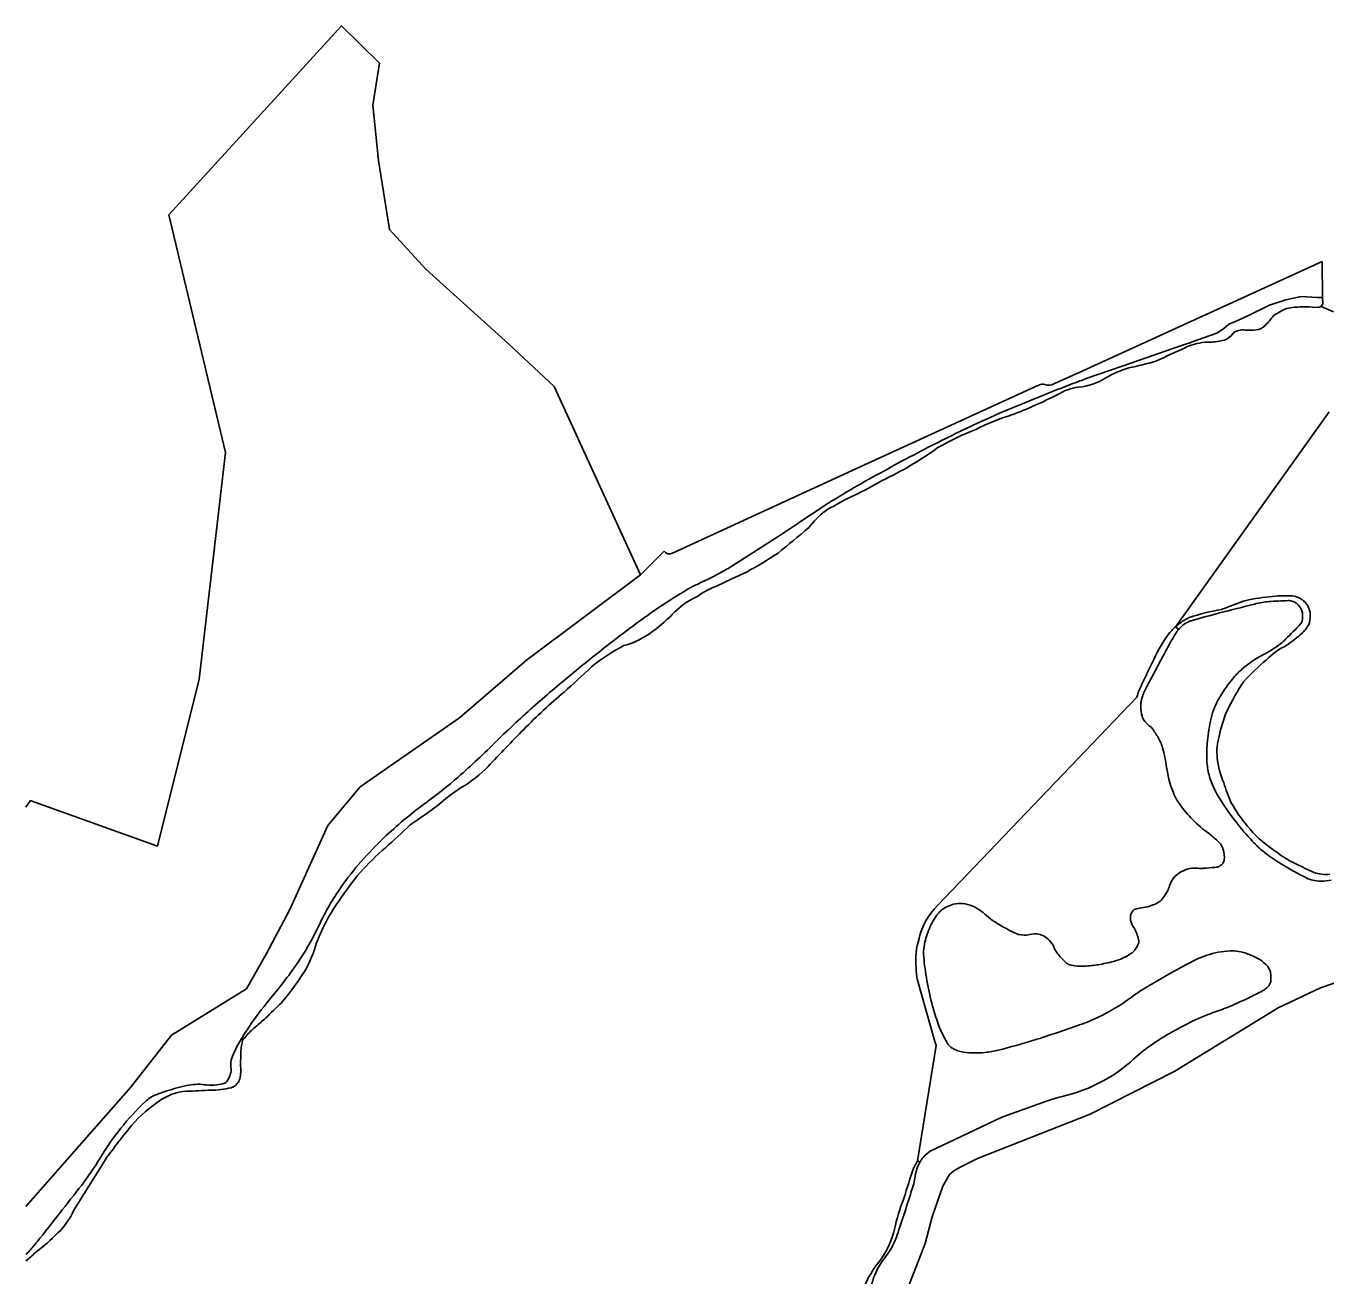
# Model space of a CAD drawing. Extents: x 130998 to 133001, y 398999 to 403002.
# Drawn here: x 131000 to 131366, y 402638.4 to 402990.3 of the extents above; entities that cross this region are included whole.
import ezdxf

# ---------------------------------------------------------------- set-up
doc = ezdxf.new("R2010")
doc.units = 0
doc.layers.add('gx-grn-maaiveld', color=7, linetype='Continuous')

msp = doc.modelspace()

# ---------------------------------------------------------------- linework, layer by layer
at = {"layer": 'gx-grn-maaiveld'}
for p, q in [((131368.4, 402909.75), (131364.95, 402911.26)), ((131367.2, 402881.61), (131323.96, 402821.07)), ((131173.19, 402835.66), (131179.81, 402842.37)), ((131324.72, 402820.21), (131323.96, 402821.07)), ((131312.6, 402741.48), (131312.49, 402741.44)), ((131251.24, 402721.47), (131256.12, 402704.22)), ((131251.23, 402670.51), (131256.48, 402703.08)), ((131013.5, 402656.66), (131022.37, 402670.95)), ((131251.85, 402670.14), (131251.23, 402670.51))]:
    msp.add_line(p, q, dxfattribs=at)
for points in [[(131000, 402770.2), (131001.07, 402771.84), (131001.22, 402772.06), (131037.03, 402759.24), (131048.75, 402806.26), (131056.22, 402870.13), (131040.25, 402937.07), (131088.93, 402990.3), (131099.64, 402979.81), (131097.73, 402967.96), (131099.32, 402952.4), (131102.39, 402932.92), (131112.65, 402921.81), (131135.94, 402900.75), (131148.85, 402888.69), (131173.19, 402835.66)], [(131365.28, 402913.77), (131365.21, 402923.93), (131297.79, 402893.17), (131289.64, 402889.46)], [(131328.33, 402901.17), (131335.55, 402903.71), (131337.45, 402905.02), (131338.87, 402906.25), (131340.95, 402907.15), (131344.31, 402908.67), (131350.41, 402911.65), (131355.01, 402913.19), (131359.29, 402914.04), (131363.76, 402913.84), (131365.28, 402913.77)], [(131365.28, 402913.77), (131365.43, 402911.99), (131364.95, 402911.26)], [(131362.38, 402911.08), (131364.12, 402911.02), (131364.95, 402911.26)], [(131319.63, 402898.21), (131309.18, 402894.59), (131298.74, 402890.94)], [(131285.33, 402889.14), (131232.8, 402865.03), (131182.19, 402841.81)], [(131211.62, 402846.27), (131197.84, 402837.48), (131197.6, 402837.34)], [(131000, 402657.7), (131029.44, 402691.2), (131041.02, 402705.99), (131062.09, 402719.02), (131067.67, 402728.77), (131074.31, 402741.37), (131085.08, 402765.01), (131094.17, 402775.96), (131122.18, 402795.34), (131141.02, 402811.64), (131173.19, 402835.66)], [(131194.58, 402832.49), (131198.87, 402834.5), (131203.16, 402836.49)], [(131323.96, 402821.07), (131323.94, 402821.05), (131323.65, 402820.79), (131323.37, 402820.53), (131323.09, 402820.26), (131322.82, 402819.98), (131322.56, 402819.7), (131322.3, 402819.41)], [(131327.76, 402823.66), (131327.42, 402823.48), (131327.08, 402823.29), (131326.74, 402823.1), (131326.42, 402822.9), (131326.09, 402822.69), (131325.77, 402822.47), (131325.45, 402822.25), (131325.14, 402822.03), (131324.83, 402821.79), (131324.53, 402821.55), (131324.23, 402821.3), (131323.96, 402821.07)], [(131325.97, 402821.45), (131325.77, 402821.27), (131325.56, 402821.09), (131325.36, 402820.9), (131325.17, 402820.7), (131324.98, 402820.5), (131324.8, 402820.29), (131324.72, 402820.21)], [(131324.72, 402820.21), (131324.62, 402820.09), (131324.45, 402819.87), (131324.28, 402819.65)], [(131256.82, 402742.48), (131313.01, 402801.18), (131313.08, 402801.49), (131313.17, 402801.8), (131313.26, 402802.12), (131313.36, 402802.43), (131313.46, 402802.75)], [(131314.64, 402801.66), (131314.55, 402801.39), (131314.47, 402801.13), (131314.4, 402800.86), (131314.35, 402800.67), (131314.33, 402800.59), (131314.28, 402800.32), (131314.23, 402800.04), (131314.18, 402799.77), (131314.15, 402799.49), (131314.12, 402799.22), (131314.11, 402798.94), (131314.09, 402798.67)], [(131258.53, 402741.58), (131258.34, 402741.45), (131258.16, 402741.32), (131257.98, 402741.18), (131257.81, 402741.04), (131257.66, 402740.91), (131257.64, 402740.89), (131257.47, 402740.73), (131257.31, 402740.57), (131257.16, 402740.4), (131257.01, 402740.23), (131256.86, 402740.06), (131256.72, 402739.88), (131256.59, 402739.7)], [(131382.35, 402725.3), (131364.72, 402719.28), (131352.77, 402713.69), (131323.74, 402695.84), (131299.85, 402683.67), (131268.06, 402671.21), (131263.36, 402668.84), (131261.39, 402667.7), (131260.22, 402666.72), (131258.34, 402663.44), (131255.34, 402654.73), (131253.34, 402647.3), (131246.51, 402629.63), (131246.5, 402627.91), (131247.49, 402623.05), (131247.86, 402621.21), (131247.89, 402617.67), (131246.53, 402614.21), (131244.24, 402610.73), (131229.77, 402597.67), (131213.89, 402585.25), (131201.52, 402577.7), (131174.78, 402564.95)], [(131063.31, 402708.97), (131063.15, 402708.75), (131063, 402708.53)], [(131063.53, 402707.29), (131064.1, 402707.8), (131064.67, 402708.3)], [(131257.05, 402709.06), (131257.23, 402708.6), (131257.41, 402708.15), (131257.6, 402707.7), (131257.79, 402707.25), (131257.99, 402706.8), (131258.2, 402706.36), (131258.41, 402705.92), (131258.63, 402705.48), (131258.86, 402705.05), (131259.09, 402704.61), (131259.19, 402704.44), (131259.33, 402704.19), (131259.58, 402703.76)], [(131287.51, 402687.34), (131281.52, 402685.19), (131275.55, 402683.03)], [(131274.86, 402682.77), (131274.75, 402682.72), (131263.49, 402677.39), (131254.78, 402673.25)], [(131252.97, 402671.7), (131252.79, 402671.5), (131252.63, 402671.3), (131252.46, 402671.09), (131252.31, 402670.87), (131252.16, 402670.65), (131252.02, 402670.42), (131251.88, 402670.2), (131251.85, 402670.14)], [(131251.23, 402670.51), (131251.04, 402670.22), (131250.86, 402669.93), (131250.68, 402669.62), (131250.52, 402669.32), (131250.36, 402669.01), (131250.21, 402668.7)], [(131251.85, 402670.14), (131251.76, 402669.96), (131251.63, 402669.73)]]:
    msp.add_lwpolyline(points, dxfattribs=at)
for centre, radius, start, end in [((131363.38, 402892.05), 20.39, 115.1119, 125.5191), ((131358.87, 402896.88), 14.25, 89.7694, 106.8846), ((131360.45, 402897.28), 13.93, 82.0299, 96.2782), ((131346.44, 402908.2), 3.53, 272.6135, 319.7166), ((131334.56, 402921.19), 21.1, 313.6669, 323.5428), ((131333.57, 402915.36), 14.13, 267.9417, 284.6461), ((131336.16, 402906.38), 4.79, 281.8218, 326.7214), ((131342.87, 402900.23), 4.44, 81.6382, 127.4556), ((131344.26, 402947.23), 42.62, 268.9985, 273.1528), ((131447.42, 402629.31), 296.12, 114.0362, 115.8344), ((131631.05, 401996.95), 953.54, 108.50989, 109.062), ((131333.92, 402883.67), 17.6, 92.8045, 113.8541), ((131287.45, 403004.75), 113.21, 281.8681, 285.855), ((131339.84, 402774.05), 123.9, 109.3701, 111.117), ((131295.42, 402904.74), 16.21, 273.9376, 302.9635), ((131319.16, 402865.6), 29.58, 106.5523, 120.2977), ((131566.87, 402186.5), 753.79, 111.12543, 112.62809), ((131286.37, 402887.04), 2.34, 71.9791, 116.2107), ((131288.16, 402892.22), 3.14, 250.1567, 298.1585), ((131298.64, 402873.66), 15.06, 98.0522, 121.4786), ((131230.64, 403003.94), 131.94, 290.9382, 297.1145), ((131364.47, 402671.92), 227.87, 112.6144, 115.3544), ((131295.71, 402821.66), 61.71, 106.8814, 117.054), ((131456.5, 402477.51), 442.95, 115.3438, 117.6235), ((131292.99, 402810), 71.27, 110.8293, 120.3571), ((131492.39, 402408.95), 520.34, 117.6242, 119.7229), ((131200.25, 402949.98), 96.82, 295.0493, 305.8601), ((131201.65, 402926.9), 75.8, 293.3443, 301.4898), ((131345.88, 402665.63), 224.79, 119.7296, 124.5878), ((131294.49, 402737.23), 135.5, 117.6102, 120.7824), ((131090.37, 403036.15), 225.29, 302.5614, 304.5918), ((131244.09, 402830.47), 29.93, 129.2761, 141.8489), ((130932.54, 403187.09), 444.16, 308.9744, 310.4239), ((131181.28, 402843.29), 1.74, 212.0979, 301.4452), ((131116.17, 402990.08), 176.51, 299.5286, 302.8469), ((131160.46, 402900.75), 73.49, 294.881, 300.3635), ((131222.5, 402767), 73.95, 114.8919, 122.1733), ((131202.19, 402811.61), 22.22, 110.0354, 126.3731), ((131270.84, 402690.21), 164.69, 122.1831, 125.3272), ((131197.63, 402810.53), 20.83, 114.4322, 135.2032), ((131353.65, 402792.72), 37.03, 104.1798, 114.0944), ((131357.03, 402767.3), 62.57, 94.4511, 101.4796), ((131360.74, 402679.43), 149.06, 91.9707, 94.0714), ((131355.33, 402769.12), 60.65, 88.5203, 92.9839), ((131355.75, 402824.34), 4.06, 81.2468, 91.9042), ((131355.86, 402825.08), 3.31, 69.3015, 81.1173), ((131355.51, 402822.52), 7.36, 52.6621, 79.1334), ((131355.45, 402823.66), 6.53, 13.0218, 46.128), ((131342.03, 402589.72), 287.84, 125.3215, 127.7095), ((131147.97, 402858.86), 48.45, 306.2086, 316.0308), ((131349.13, 402756.47), 70.51, 100.0435, 107.6454), ((131440.93, 402424.2), 414.15, 104.6327, 105.735), ((131522.22, 402113.86), 734.96, 103.85993, 104.65262), ((131367.59, 402745.27), 86.3, 109.6775, 110.8786), ((131354.54, 402793.46), 34.98, 100.2444, 103.8544), ((131351.41, 402810.68), 17.48, 94.0872, 100.1857), ((131356.04, 402825.62), 2.74, 57.7625, 68.9149), ((131352.97, 402820.86), 8.41, 51.0011, 57.3513), ((131356.67, 402825.44), 2.52, 40.8415, 50.8245), ((131355.64, 402824.54), 3.89, 32.8865, 40.9785), ((131353.13, 402822.9), 6.89, 26.9829, 32.9803), ((131355.37, 402824.07), 4.36, 19.2648, 26.707), ((131356.08, 402824.3), 3.61, 10.4027, 19.5117), ((131355.79, 402824.22), 3.92, 2.1437, 10.752), ((131352.36, 402824.12), 9.5, 347.6766, 6.1099), ((131330.25, 402816.4), 6.62, 113.6744, 130.26), ((131330.7, 402815.39), 7.72, 105.6506, 113.7209), ((131244.92, 402929.97), 157.3, 314.3694, 316.5697), ((131358.1, 402822.83), 1.46, 316.5862, 334.1856), ((131357.29, 402823.22), 2.36, 334.1586, 348.0842), ((131355.36, 402823.66), 4.34, 347.6957, 356.5977), ((131352.71, 402826.47), 9.95, 314.2272, 333.8817), ((131350.43, 402823.99), 9.28, 356.3704, 2.3207), ((131467.95, 402426.65), 493.87, 127.6956, 129.4247), ((131163.05, 402837.04), 21.96, 284.3365, 308.0729), ((131351.57, 402797.01), 36.86, 142.5675, 156.3157), ((131531.06, 402699.9), 239.03, 150.2639, 151.8083), ((131333.64, 402812.66), 11.68, 143.225, 150.2), ((131343.32, 402829.35), 16.57, 307.6375, 314.4267), ((131327.78, 402854.33), 47.33, 305.5552, 312.3367), ((131193.95, 402767.09), 54.93, 117.6142, 129.0734), ((131333.96, 402841.49), 31.89, 297.4977, 307.6457), ((131364.22, 402797.13), 20.71, 115.5192, 135.6683), ((131485.55, 402725.72), 188.54, 152.8286, 155.8857), ((131893.96, 402505.44), 650.76, 151.81235, 152.79956), ((131363.47, 402784.81), 32.01, 117.5117, 131.0712), ((131388.01, 402765.04), 60.49, 129.6583, 137.8324), ((131435.39, 402466.09), 442.72, 129.4106, 131.2397), ((130957.9, 403019.82), 291.04, 311.7357, 313.7963), ((131380.34, 402774.25), 51.59, 141.5881, 148.1146), ((131355.62, 402793.84), 20.04, 131.1224, 141.5833), ((131245.49, 402689.93), 146.66, 129.7842, 135.8309), ((131323.86, 402798.44), 9.77, 152.8478, 160.7995), ((131393.57, 402771.19), 61.04, 145.6419, 154.7257), ((131302.7, 402617.43), 241.45, 131.2377, 134.7636), ((131356.13, 402789.31), 23.07, 148.1236, 157.236), ((131322.84, 402798.45), 8.75, 178.5933, 197.3603), ((131319.32, 402797.35), 5.06, 197.3834, 234.863), ((131350.7, 402791.59), 17.18, 157.2285, 167.8111), ((131370.85, 402783.53), 35.26, 157.0895, 169.2249), ((131687.66, 402251.8), 769.13, 135.37096, 136.45312), ((131313.48, 402789.06), 5.08, 34.0744, 54.8191), ((131288.08, 402771.92), 35.72, 28.7363, 34.0155), ((131391.75, 402782.69), 59.19, 167.7835, 173.9993), ((130963.97, 402958.86), 239.5, 311.2081, 314.7811), ((131312.36, 402785.23), 8.03, 17.5022, 28.7612), ((131370.84, 402784.9), 38.16, 174.0098, 181.729), ((131349.53, 402785.88), 13.98, 162.3396, 187.2233), ((131289.18, 402777.85), 32.36, 7.4291, 17.6285), ((131104.03, 402806.82), 36.27, 301.2072, 316.1428), ((131353.43, 402786.23), 32.43, 187.4364, 201.7312), ((131353.13, 402784.38), 20.44, 181.7701, 193.0964), ((131356.62, 402785.91), 21.04, 184.8692, 204.8378), ((131042.27, 402869.47), 120.66, 305.9967, 311.2037), ((131351.85, 402784.09), 19.13, 193.1327, 204.8506), ((131366.05, 402784.38), 29.44, 194.3674, 206.1217), ((131141.47, 402744.28), 36.62, 120.6004, 132.13), ((131336.24, 402779.37), 13.92, 201.6922, 214.8191), ((131365.52, 402790.42), 34.19, 204.8468, 212.7246), ((131183.8, 402674.6), 120.17, 125.9856, 133.2088), ((131055.54, 402847.61), 97.81, 302.6182, 308.8528), ((131357.12, 402793.88), 39.36, 214.8087, 222.5914), ((131402.93, 402814.41), 78.63, 212.6945, 217.8747), ((131370.09, 402787.87), 34.63, 208.3645, 221.3974), ((131349.73, 402787.07), 29.3, 222.5669, 234.5261), ((131405.11, 402816.12), 81.41, 217.8799, 223.034), ((130969.73, 402908.37), 199.21, 311.3302, 314.0627), ((131315.8, 402739.43), 29.18, 47.7336, 54.5497), ((131366.23, 402781.71), 27.73, 217.1265, 237.5541), ((131144.82, 402707.39), 67.35, 130.271, 138.7804), ((131175.5, 402683.43), 108.06, 133.2058, 138.6906), ((131326.6, 402751.33), 13.11, 40.7185, 47.7105), ((131334.19, 402757.85), 3.1, 26.257, 40.7996), ((131333.44, 402757.48), 3.95, 13.9468, 26.2622), ((131368.3, 402781.78), 31.07, 223.079, 231.4104), ((131317.77, 402753.64), 20.08, 8.4046, 13.8247), ((131336.07, 402755.46), 1.54, 334.6865, 348.5413), ((131332.66, 402756.13), 5.01, 348.7489, 357.6418), ((131334.28, 402756.07), 3.39, 357.4388, 8.4009), ((131375.28, 402790.54), 42.27, 231.4133, 238.576), ((131372, 402783.64), 32.69, 230.8213, 244.5247), ((131155.36, 402699.87), 80.25, 139.6983, 146.8789), ((131154.03, 402702.28), 79.49, 138.681, 145.0907), ((131328.95, 402745.62), 7.25, 121.8411, 138.0147), ((131329.65, 402744.5), 8.57, 107.0671, 121.8895), ((131329.43, 402745.21), 7.82, 83.7832, 107.0561), ((131331.12, 402760.7), 7.76, 263.7522, 274.3248), ((131317.03, 402948.82), 196.4, 274.2836, 275.2523), ((131334.23, 402761.63), 8.42, 275.3128, 280.0082), ((131335.53, 402754.29), 0.976, 280.0494, 297.0713), ((131332.62, 402759.89), 7.28, 297.3789, 303.7462), ((131335.41, 402755.74), 2.29, 303.4672, 313.3532), ((131336.03, 402755.1), 1.39, 313.0366, 325.9981), ((131334.47, 402756.2), 3.29, 325.2777, 334.9245), ((131412.5, 402851.38), 113.59, 238.5608, 242.9133), ((131502.36, 403057.94), 336.39, 244.5754, 245.5095), ((131366.27, 402761.43), 10.18, 250.7564, 276.1071), ((131149.66, 402705.3), 74.17, 145.0695, 154.865), ((131316.28, 402749.63), 6.15, 329.8978, 344.559), ((131328.08, 402746.38), 6.09, 137.9178, 164.6796), ((131364.16, 402756.87), 7.44, 242.9363, 257.573), ((131364.91, 402760.23), 10.88, 257.4932, 269.6674), ((131364.97, 402764.42), 15.07, 269.5256, 280.7506), ((131317.39, 402746.43), 3.49, 311.3867, 325.0596), ((131295.14, 402761.87), 30.58, 325.2254, 329.92), ((131128.55, 402714.73), 49.72, 144.3378, 161.9532), ((131269.96, 402729.02), 18.8, 134.3144, 167.2064), ((131263.76, 402733.68), 9.47, 104.5658, 123.475), ((131263.18, 402735.94), 7.14, 84.3866, 104.6557), ((131262.96, 402733.66), 9.43, 66.8163, 84.4081), ((131261.54, 402730.35), 13.03, 45.7074, 66.8059), ((131314.56, 402738.85), 3.45, 144.5802, 156.4862), ((131313.2, 402739.81), 1.78, 128.9155, 144.5862), ((131313.15, 402739.86), 1.72, 112.8212, 128.6498), ((131331.01, 402661.4), 82.17, 101.9497, 102.9523), ((131315.72, 402733.81), 8.16, 95.9517, 102.1881), ((131313.98, 402750.36), 8.49, 276.0927, 289.5643), ((131310.81, 402759.21), 17.88, 289.6366, 296.6154), ((131316.9, 402747.03), 4.26, 296.704, 311.0057), ((131015.47, 402768.24), 74.04, 326.6186, 334.8744), ((131274.05, 402727.47), 21.31, 145.0086, 157.9739), ((131279.8, 402749.08), 13.13, 225.7555, 238.5084), ((131316.94, 402809.84), 84.34, 238.5547, 242.4535), ((131316.55, 402738.95), 5.35, 171.9926, 182.97), ((131313.99, 402738.83), 2.8, 183.172, 198.3531), ((131313.2, 402739.43), 1.97, 156.249, 172.2332), ((131318.22, 402740.23), 7.25, 198.3637, 213.083), ((131271.76, 402727.17), 21.02, 163.3576, 186.0072), ((131272.7, 402728.03), 19.85, 158.0119, 171.4432), ((131282.16, 402743.16), 9.14, 242.4402, 254.3281), ((131281.3, 402740.05), 5.91, 254.2619, 284.2383), ((131284.2, 402728.58), 5.93, 78.7461, 104.1948), ((131284.39, 402729.58), 4.91, 59.8579, 78.6277), ((131283.27, 402727.64), 7.15, 44.2433, 59.8983), ((131306.08, 402732.32), 7.24, 21.8002, 33.123), ((131296.2, 402728.36), 17.89, 16.0255, 21.8083), ((131309.15, 402732.09), 4.41, 4.3905, 15.9181), ((131053.64, 402738.91), 28.99, 323.5559, 342.3788), ((131265.9, 402729.06), 12.98, 171.4547, 184.5031), ((131283.93, 402728.26), 6.24, 21.5957, 44.3663), ((131295.55, 402732.86), 6.26, 201.5957, 218.3235), ((131309.96, 402731.42), 2.83, 303.5759, 320.4905), ((131303.4, 402736.81), 11.32, 320.5777, 329.0333), ((131309.85, 402732.94), 3.8, 329.0759, 342.9357), ((131311.87, 402732.31), 1.68, 343.273, 4.0882), ((131340.37, 402706.26), 23.48, 92.597, 100.919), ((131339.8, 402718.84), 10.88, 80.3201, 92.5703), ((131339.21, 402715.36), 14.41, 69.074, 80.3626), ((130984.12, 402788.88), 111.57, 319.9175, 326.6271), ((131320.29, 402733.42), 67.54, 184.5679, 190.2721), ((131312.16, 402745.99), 27.43, 218.311, 225.0534), ((131294.75, 402728.53), 2.77, 224.9241, 246.3055), ((131296.23, 402731.87), 6.42, 246.1806, 263.5374), ((131296.34, 402760.81), 35.47, 273.8742, 280.2498), ((131294.75, 402769.69), 44.5, 280.2288, 285.918), ((131302.97, 402740.86), 14.52, 285.9182, 295.3123), ((131301.21, 402744.61), 18.66, 295.2711, 303.5601), ((131367.36, 402649.16), 86.71, 115.7288, 118.9479), ((131340.38, 402705.13), 24.58, 108.2056, 115.7272), ((131340.84, 402703.78), 26, 100.9079, 108.2425), ((131336.9, 402709.25), 20.94, 59.7616, 69.1185), ((131342.91, 402719.56), 9.01, 45.5629, 59.8156), ((131344.66, 402721.33), 6.53, 28.844, 45.6295), ((131263.26, 402724.56), 12.41, 178.093, 194.4186), ((131297.52, 402743.11), 17.74, 263.4851, 273.9223), ((131511.12, 402388.95), 383.99, 118.9262, 120.4716), ((131348.12, 402723.23), 2.57, 7.002, 28.9031), ((131337.85, 402721.97), 12.93, 357.2429, 7.0224), ((131031.62, 402750.82), 53.89, 318.3214, 327.277), ((131350.06, 402738.85), 97.8, 190.2958, 194.6204), ((131345.37, 402670.63), 57.16, 120.4586, 126.4594), ((131303.58, 402801.91), 94.72, 295.6306, 298.2183), ((131345.24, 402724.27), 6.62, 298.2079, 308.7813), ((131346.11, 402723.21), 5.24, 308.6725, 320.5824), ((131347.99, 402721.67), 2.81, 320.3475, 337.7942), ((131348.51, 402721.45), 2.25, 337.9448, 357.2285), ((131154.83, 402645.22), 111.54, 139.9168, 145.1392), ((131616.76, 402148.22), 786.21, 133.87242, 134.30709), ((131277.54, 402762.4), 56.96, 295.3497, 306.4781), ((131281.89, 402847.13), 144.88, 293.5843, 295.6284), ((131305.28, 402727.2), 51.52, 194.6456, 200.6083), ((131354.17, 402657.48), 58.25, 108.8285, 115.9023), ((131316.73, 402767.37), 57.84, 288.7996, 293.5581), ((131113.3, 402673.87), 61.08, 145.4247, 150.9675), ((131384.02, 402343.4), 484.9, 130.7345, 131.1914), ((131185.23, 403022.76), 333.18, 287.2453, 289.5764), ((131278.67, 402760.01), 54.31, 289.5846, 295.3535), ((131373.03, 402618.58), 101.49, 115.8849, 119.6506), ((131083.37, 402699.14), 22.96, 166.4477, 173.9159), ((131080.23, 402689.82), 24.17, 133.7096, 142.5291), ((131273.65, 402709.16), 18.21, 195.7426, 199.533), ((131263.16, 402705.86), 4.16, 210.3473, 238.7386), ((131226.73, 402889.12), 193.25, 284.1407, 287.2413), ((131366.39, 402630.23), 88.08, 119.6426, 123.6694), ((131089.83, 402686.89), 34.25, 150.967, 158.3886), ((131228.64, 402697.05), 168.16, 178.4562, 179.9613), ((131265.28, 402709.34), 8.22, 238.7072, 262.3939), ((131267.65, 402727.05), 26.1, 262.3687, 275.5907), ((131267.75, 402726.25), 25.29, 275.5435, 284.1688), ((131341.4, 402667.73), 43.01, 123.6629, 132.8), ((131053.14, 402696.25), 4.65, 342.2536, 8.4403), ((131062.36, 402697.78), 4.69, 158.4735, 190.4885), ((131050.32, 402696.08), 10.21, 357.1185, 6.0518), ((131282.93, 402730.87), 43.05, 298.3155, 312.7966), ((131055.31, 402693.87), 1.6, 283.9555, 323.0677), ((131051.41, 402696.8), 6.47, 323.0672, 342.2591), ((131057.49, 402694.28), 2.81, 316.8741, 346.465), ((131050.46, 402696.09), 10.07, 345.8091, 357.0518), ((131281.67, 402733.24), 45.73, 283.4521, 298.3056), ((131059.08, 402630.75), 62.56, 102.8331, 111.1486), ((131046.38, 402675.08), 15.17, 97.7961, 123.1082), ((131012.75, 403407.23), 717.82, 272.52063, 273.07796), ((131048.46, 402677.43), 14.69, 82.7973, 102.8672), ((131052.14, 402706.6), 14.71, 262.8104, 283.9624), ((131052.02, 402713.89), 23.45, 268.2181, 282.493), ((131057.01, 402694.03), 3.04, 271.7198, 326.5008), ((131085.62, 402632.63), 75.42, 133.5445, 149.1463), ((131060.19, 402654), 40.37, 123.186, 138.9769), ((131039.63, 402681.02), 8.66, 111.0893, 133.5377), ((131302.87, 402644.51), 45.5, 103.4323, 109.7358), ((131280.86, 402668.27), 15.69, 109.7961, 112.47), ((131222.8, 402523.89), 248.59, 140.9526, 143.7317), ((130956.25, 402709.89), 75.26, 322.1695, 329.1583), ((131259.6, 402665.79), 8.88, 122.9042, 138.3088), ((131393.37, 402617.36), 152.1, 160.2726, 163.7428), ((131262.57, 402664.32), 12.2, 153.7167, 173.2273), ((129548.5, 403803.02), 1857.59, 321.54355, 322.1705), ((130459.35, 402912.89), 829.02, 341.53759, 342.495), ((131238.3, 402667.22), 12.24, 342.5012, 353.1828), ((131290.96, 402641.97), 47.16, 157.6029, 168.6242), ((130994.11, 402665.49), 21.31, 314.3559, 335.5137), ((130958.33, 402701.37), 71.98, 308.041, 314.759), ((131219.96, 402657.36), 25.51, 325.4704, 346.2067), ((131213.56, 402661.13), 33.9, 336.751, 341.4743), ((130960.74, 402681.43), 54.16, 317.8532, 321.5369), ((131226.47, 402655.59), 19.84, 321.4414, 336.7353), ((130950.21, 402690.95), 68.35, 316.7589, 317.8617), ((131409.99, 402168.43), 626.67, 130.53805, 130.86137), ((131256.76, 402628.8), 21.16, 138.248, 151.7377), ((131257.56, 402630.82), 19.9, 141.4775, 157.6877), ((131248.58, 402631.57), 12.73, 145.2436, 165.7534), ((131256.98, 402631.07), 19.27, 157.6964, 168.0497)]:
    msp.add_arc(centre, radius, start, end, dxfattribs=at)

doc.saveas('drawing.dxf')
